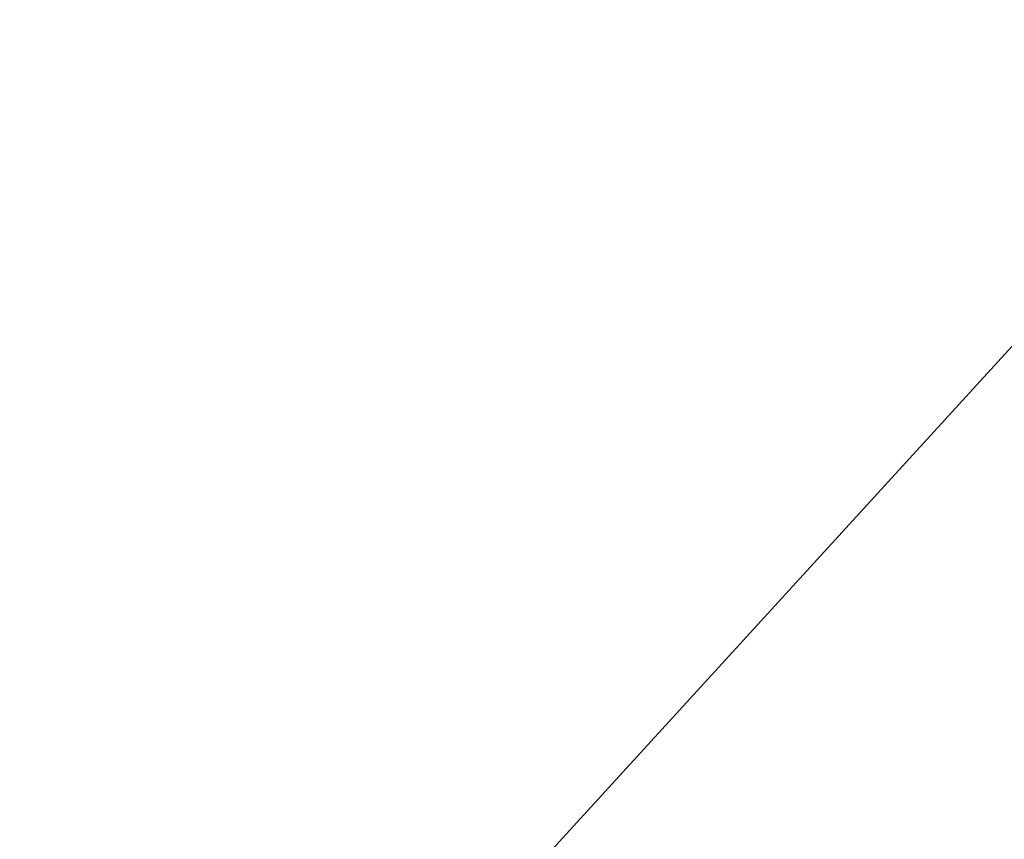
# Model space of a CAD drawing. Header units: metres. Extents: x 163543 to 168130, y 402678 to 405437.
# Tile 961 of 1056: x 165516.991 to 165517.898, y 403947.797 to 403948.552. Entities that reach past the tile are written whole.
import ezdxf
from ezdxf import colors
from ezdxf.entities.mleader import LeaderData, LeaderLine
from ezdxf.math import Vec2, Vec3

# ---------------------------------------------------------------- set-up
doc = ezdxf.new("R2010")
doc.units = ezdxf.units.M
doc.layers.add('X-CA190022.004-UO-KAD_Percelen$0$B-WE-KG-GRENS_PERCEEL-GV', color=150, linetype='Continuous', lineweight=9)
doc.layers.add('X-CA190022.004-UO-TXT_Tekst 1op200$0$X-XX-AL-T25- LEADER BOVENGRONDSE INFRA', color=7, linetype='Continuous', lineweight=25)
doc.styles.add('X-CA190022.004-UO-TXT_Tekst 1op200$0$NLCS-ISO-M200-T25', font='NLCS-ISO.ttf', dxfattribs={"height": 0.5})

msp = doc.modelspace()

# ---------------------------------------------------------------- linework, layer by layer
at = {"layer": 'X-CA190022.004-UO-KAD_Percelen$0$B-WE-KG-GRENS_PERCEEL-GV', "flags": 128}
for points in [[(165876.78, 404133.76), (165810.2, 404106.56), (165743.98, 404077.52), (165725.38, 404071), (165711.02, 404064.79), (165697.8, 404056.67), (165675.73, 404041.52), (165569.64, 403990.51), (165536.1, 403968.17), (165517, 403947.26), (165516.49, 403946.7), (165523.606, 403940.115), (165599.646, 403976.588), (165708.473, 404044.999), (165892.31, 404133.699)], [(165641.99, 404044.65), (165623.44, 404035.76), (165623.39, 404035.67), (165586.71, 404017.97), (165584.89, 404017.13), (165562.25, 404006.65), (165555.23, 404003.44), (165540.98, 403995.15), (165524.45, 403985.52), (165518.3, 403973.85), (165508.07, 403954.49), (165516.49, 403946.7), (165517, 403947.26), (165536.1, 403968.17), (165569.64, 403990.51), (165675.73, 404041.52)]]:
    msp.add_lwpolyline(points, dxfattribs=at)

# ---------------------------------------------------------------- next in the draw order: leaders
at = {"layer": 'X-CA190022.004-UO-TXT_Tekst 1op200$0$X-XX-AL-T25- LEADER BOVENGRONDSE INFRA'}
ml = msp.add_multileader_mtext('Standard', dxfattribs=at)
ml.set_content('Plateau-opgang \\Pelementen hergebruiken', color=256, style='X-CA190022.004-UO-TXT_Tekst 1op200$0$NLCS-ISO-M200-T25')
ml.set_leader_properties(color=256, linetype='ByLayer', lineweight=-1)
ml.build(insert=Vec2(0, 0))
ml.multileader.update_dxf_attribs({"text_left_attachment_type": 5, "text_right_attachment_type": 5, "dogleg_length": 0.5, "arrow_head_size": 0.5})
ctx = ml.context
ctx.base_point, ctx.char_height, ctx.arrow_head_size, ctx.landing_gap_size, ctx.plane_origin, ctx.plane_x_axis, ctx.plane_y_axis = Vec3(165529.45585, 403940.84438), 0.5, 0.5, 0.18, Vec3(165519.70363, 403938.45292), Vec3(0.692919, 0.721016), Vec3(-0.721016, 0.692919)
ctx.left_attachment, ctx.right_attachment = 5, 5
notes = []
notes.append((ctx, [(0, (1, 1, 0), (165529.10939, 403940.48388), (0.692919, 0.721016), 0.5, [(1, [(165522.18308, 403937.34052), (165512.31196, 403946.74492)], 0, [])])]))
ctx.mtext.insert, ctx.mtext.text_direction, ctx.mtext.rotation, ctx.mtext.width, ctx.mtext.flow_direction = Vec3(165528.51107, 403942.002), Vec3(0.692919, 0.721016), 0.805267, 8.3724177, 5
ctx.mtext.has_bg_fill, ctx.mtext.bg_color, ctx.mtext.bg_scale_factor, ctx.mtext.bg_transparency, ctx.mtext.use_window_bg_color = 1, -1027028792, 1.5, 0, 1
for ctx, leaders in notes:
    for number, flags, end, landing, length, lines in leaders:
        leader = LeaderData()
        leader.index, (leader.has_last_leader_line, leader.has_dogleg_vector, leader.attachment_direction) = number, flags
        leader.last_leader_point, leader.dogleg_vector, leader.dogleg_length = Vec3(end), Vec3(landing), length
        for number, points, colour, breaks in lines:
            line = LeaderLine()
            line.index, line.vertices, line.color, line.breaks = number, Vec3.list(points), colors.encode_raw_color(colour), breaks
            leader.lines.append(line)
        ctx.leaders.append(leader)

doc.saveas('drawing.dxf')
